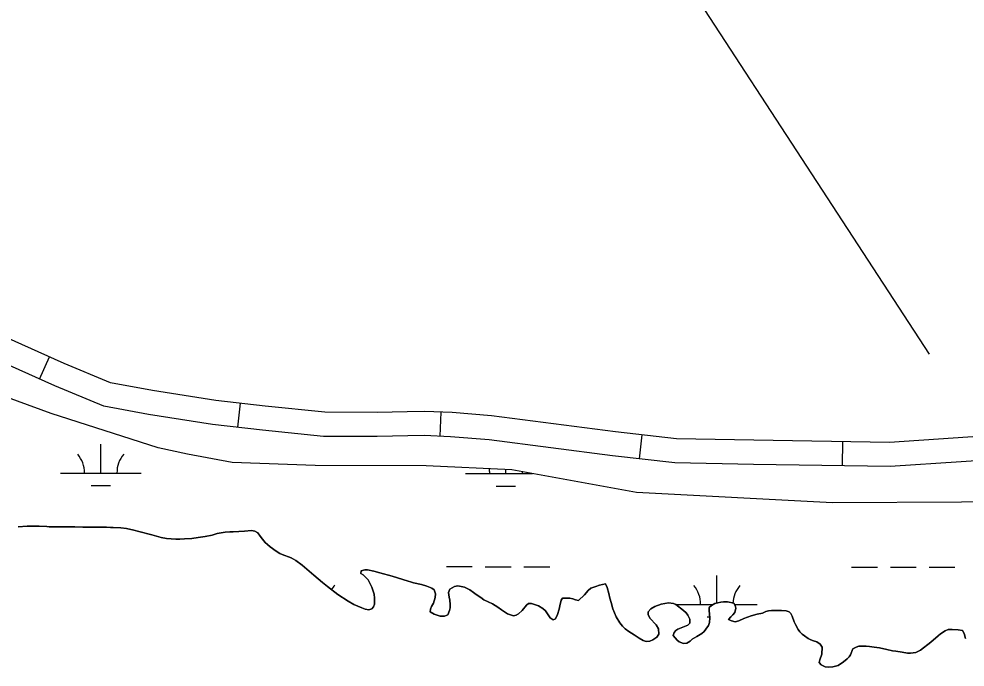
# Model space of a CAD drawing. Extents: x 3148686 to 3186545, y 916144 to 941516.
# Drawn here: x 3166537 to 3167709, y 925497 to 926300 of the extents above; entities that cross this region are included whole.
import ezdxf

# ---------------------------------------------------------------- set-up
doc = ezdxf.new("R2010")
doc.units = 0
for name, color, linetype in [('V-ROAD-CNTR', 7, 'Continuous'), ('V-SITE-VEGE', 7, 'Continuous'), ('V-TOPO-SHOR', 7, 'Continuous'), ('V-WETL-SWMP', 7, 'Continuous')]:
    doc.layers.add(name, color=color, linetype=linetype)

msp = doc.modelspace()

# ---------------------------------------------------------------- linework, layer by layer
at = {"layer": 'V-ROAD-CNTR'}
for p, q in [((3166562.7, 925854.1), (3166575, 925881.5)), ((3166808.4, 925794.3), (3166811.8, 925824.1)), ((3167058.9, 925783.2), (3167060, 925813.2)), ((3167306.1, 925755.1), (3167309.4, 925784.9)), ((3167557.2, 925746.6), (3167557.7, 925776.6))]:
    msp.add_line(p, q, dxfattribs=at)
for points in [[(3167791.6, 925787.6), (3167615.6, 925775.6), (3167447.5, 925778.4), (3167351.7, 925780.1), (3167276.2, 925788.6), (3167122.7, 925808.7), (3167073.7, 925812.7), (3167039.6, 925814), (3167018.2, 925813.6), (3166980.8, 925812.8), (3166916.1, 925813), (3166842.2, 925820.6), (3166780.9, 925827.6), (3166702.7, 925839.8), (3166650.7, 925849.3), (3166593.3, 925873.3), (3166447.5, 925938.5)], [(3167792.4, 925757.5), (3167616.4, 925745.6), (3167447, 925748.4), (3167349.7, 925750.1), (3167272.6, 925758.8), (3167119.6, 925778.9), (3167071.9, 925782.7), (3167039.2, 925784), (3167018.8, 925783.7), (3166981.1, 925782.8), (3166914.5, 925783), (3166838.9, 925790.7), (3166776.9, 925797.9), (3166697.7, 925810.3), (3166642.1, 925820.3), (3166581.4, 925845.8), (3166436.8, 925910.4)]]:
    msp.add_lwpolyline(points, dxfattribs=at)
at = {"layer": 'V-SITE-VEGE'}
for points in [[(3168792.2, 925669.5), (3168661.6, 925662.9), (3168526.2, 925667.4), (3168397.1, 925684.9), (3168374, 925681.9), (3168261.9, 925678.1), (3168241.8, 925680.1), (3168216.5, 925683.3), (3168104, 925700), (3167943.8, 925705.3), (3167835.3, 925702.7), (3167704.6, 925701.5), (3167544.8, 925700.8), (3167302.3, 925713.4), (3167147.6, 925741.7), (3167041.6, 925746.4), (3166904, 925747.2), (3166801.2, 925750.8), (3166746.1, 925761.1), (3166709.7, 925768.7), (3166577.1, 925811.5), (3166426.7, 925866.5)], [(3167026.1, 925601.7), (3167022.4, 925603), (3167019.3, 925603.8), (3166999.4, 925610), (3166984.1, 925614.1), (3166976.7, 925616.3), (3166968.8, 925617.6), (3166965.5, 925617.6), (3166960.9, 925616.6), (3166960.5, 925613.3), (3166963.5, 925611.6), (3166966, 925609.3), (3166969.7, 925605.3), (3166972, 925601.4), (3166974.4, 925596.3), (3166977, 925587.8), (3166977.8, 925582.8), (3166977.8, 925575.3), (3166976.5, 925572), (3166974.4, 925569.4), (3166970.7, 925568.4), (3166966.1, 925569.2), (3166962, 925570.5), (3166952, 925574.7), (3166945, 925578.8), (3166932, 925587.4), (3166919.2, 925597.2), (3166913.2, 925601.9), (3166902.3, 925611.1), (3166888.1, 925623.5), (3166880.1, 925629.5), (3166874.5, 925632.5), (3166863.3, 925636.7), (3166860.2, 925638), (3166855.9, 925640.7), (3166848.4, 925646.4), (3166844.9, 925649.3), (3166842.3, 925651.7), (3166838.8, 925655.8), (3166836.1, 925659.6), (3166833, 925663.4), (3166829.3, 925665.7), (3166825.1, 925666.3), (3166816.4, 925665.8), (3166802.7, 925664.7), (3166798.4, 925664.7), (3166792.7, 925664.3), (3166782.8, 925662.8), (3166776.5, 925660.9), (3166768, 925659.1), (3166759.1, 925657.8), (3166751.4, 925656.4), (3166742.4, 925656), (3166736.4, 925655.9), (3166731.6, 925655.7), (3166719.8, 925656.4), (3166713.2, 925657.7), (3166701.8, 925661), (3166685.7, 925665.4), (3166679.6, 925666.7), (3166670.3, 925669.1), (3166663.3, 925669.8), (3166653.7, 925670.3), (3166650.4, 925670.3), (3166645.4, 925670.6), (3166628, 925670.5), (3166621.1, 925670.8), (3166616.2, 925670.8), (3166606.4, 925671.1), (3166593.1, 925671), (3166586.7, 925671.1), (3166581.9, 925670.9), (3166578.8, 925671.1), (3166574.6, 925671), (3166571.5, 925671.4), (3166562.2, 925671.9), (3166558.5, 925671.9), (3166555.3, 925672), (3166547.5, 925672), (3166536.2, 925670.9)], [(3167350.7, 925542.5), (3167353.4, 925544.3), (3167365.9, 925549.2), (3167368.4, 925551.7), (3167368.1, 925556.7), (3167365.6, 925561.7), (3167363.6, 925564.4), (3167360.5, 925567.3), (3167351, 925574.7), (3167347.9, 925576.1), (3167341.9, 925577), (3167332.7, 925575.2), (3167325, 925572.2), (3167320, 925569.3), (3167316.6, 925565.6), (3167316.6, 925562.3), (3167318.7, 925557.9), (3167326.5, 925549.5), (3167329.6, 925544.7), (3167329.7, 925538.1), (3167327.4, 925534.2), (3167322.4, 925530.9), (3167318.8, 925529.3), (3167314.1, 925529.1), (3167310.5, 925530.2), (3167305.4, 925533.1), (3167299.2, 925537.3), (3167292.8, 925541.3), (3167288.2, 925544.5), (3167284.7, 925548.2), (3167281.5, 925552.2), (3167277, 925559.5), (3167272.9, 925569.3), (3167270.9, 925577.2), (3167269.3, 925582.8), (3167268.1, 925588.6), (3167265.9, 925595.9), (3167263.8, 925600.5), (3167256.3, 925598.7), (3167251.8, 925597.1), (3167245.5, 925595.1), (3167242.4, 925592.2), (3167237.8, 925587), (3167230.2, 925579.6), (3167226.5, 925580.5), (3167223.4, 925581.8), (3167219.5, 925582.8), (3167210.7, 925582.5), (3167208.8, 925580.2), (3167207.1, 925573.2), (3167206.3, 925569), (3167204.5, 925562.4), (3167202, 925557), (3167199.1, 925556), (3167195.4, 925558.5), (3167189.4, 925567.1), (3167186.1, 925569.8), (3167180.6, 925573), (3167177, 925574.5), (3167171.9, 925576), (3167168.5, 925576), (3167165.8, 925574), (3167160.6, 925567.4), (3167156.2, 925563.2), (3167153, 925561.6), (3167149.7, 925561), (3167142.3, 925563.2), (3167134.8, 925568.4), (3167130.5, 925571.6), (3167127.2, 925573.7), (3167123.7, 925575.6), (3167113.2, 925580.6), (3167109.2, 925583.4), (3167103.4, 925587.1), (3167100.2, 925589.7), (3167095.8, 925593.2), (3167089.2, 925596.2), (3167080.7, 925597.9), (3167076.8, 925597.3), (3167071.1, 925593.9), (3167069.2, 925589.5), (3167070, 925584.1), (3167071, 925580.4), (3167071.4, 925574.8), (3167071.3, 925570.8), (3167070.7, 925567.3), (3167068.4, 925562.1), (3167064.4, 925560.5), (3167059, 925560.5), (3167051.6, 925562.9), (3167046.4, 925565.8), (3167046.8, 925568.9), (3167048.1, 925572.5), (3167050.6, 925576.6), (3167052.6, 925583.6), (3167053.2, 925588.2), (3167051.4, 925593), (3167048.5, 925594.9), (3167042.5, 925597.6), (3167035.9, 925599.8), (3167026.1, 925601.7)], [(3167709.7, 925532.6), (3167707.9, 925539), (3167705.9, 925542.5), (3167700.7, 925543.4), (3167693.4, 925543.9), (3167688.4, 925544), (3167684.7, 925542.3), (3167678.8, 925538.4), (3167675.9, 925536), (3167666.9, 925528.1), (3167654.2, 925518.1), (3167648.1, 925515.4), (3167644.8, 925514.8), (3167641.5, 925514.5), (3167637.8, 925514.5), (3167631.1, 925515.8), (3167623.5, 925517.1), (3167619.3, 925517.6), (3167612.3, 925518.9), (3167603.3, 925521.2), (3167596.7, 925521.9), (3167590.7, 925522.8), (3167586.6, 925523.2), (3167581.2, 925523.3), (3167577.8, 925523.1), (3167574.5, 925522.1), (3167570.3, 925520), (3167567.2, 925512.6), (3167565.5, 925510.1), (3167563, 925507.4), (3167558.6, 925503.7), (3167551.9, 925499.4), (3167545.4, 925497.6), (3167540.2, 925497.3), (3167536.1, 925497.7), (3167531.1, 925500), (3167528.3, 925503), (3167529.1, 925506.5), (3167531.7, 925513.3), (3167532.2, 925522), (3167529.9, 925525.6), (3167525.6, 925528.5), (3167521.4, 925529.8), (3167518.3, 925531.1), (3167515, 925532.8), (3167510.1, 925535.9), (3167507.4, 925538), (3167504.7, 925540.9), (3167502.5, 925543.9), (3167499.2, 925550.1), (3167497.6, 925553.5), (3167494.9, 925560.5), (3167493.3, 925563.5), (3167491.2, 925565.8), (3167487.5, 925567), (3167481.9, 925567.5), (3167469.4, 925567.2), (3167465.9, 925566.8), (3167462.2, 925566), (3167458.2, 925564.2), (3167451.6, 925563), (3167444.1, 925561), (3167435.3, 925557.5), (3167428.9, 925554.5), (3167424.3, 925553.5), (3167419.9, 925554.6), (3167416.2, 925556.2), (3167419.1, 925559.7), (3167421.4, 925562), (3167424, 925565.1), (3167425.1, 925570.3), (3167424.5, 925573.6), (3167422.6, 925576.3), (3167414.9, 925578), (3167410, 925578.1), (3167406.6, 925577.7), (3167399.4, 925575.9), (3167395, 925573.4), (3167392, 925571), (3167392, 925567.5), (3167392.8, 925562.7), (3167393.2, 925558.5), (3167392.7, 925552.5), (3167391.4, 925548.8), (3167388.1, 925544.2), (3167385.8, 925541.4), (3167383.1, 925539.1), (3167377, 925535), (3167371.2, 925531.7), (3167368.5, 925529.5), (3167364.7, 925527), (3167360.3, 925526.4), (3167355.2, 925528.5), (3167352.5, 925530.6), (3167347.8, 925536.3), (3167348.8, 925540.2), (3167350.7, 925542.5)]]:
    msp.add_lwpolyline(points, dxfattribs=at)
at = {"layer": 'V-TOPO-SHOR'}
for points in [[(3167665.3, 925884.8), (3167228.7, 926554.3), (3167054.1, 926843), (3166980, 926987.4)], [(3166536.2, 925670.9), (3166547.5, 925672), (3166555.3, 925672), (3166558.5, 925671.9), (3166562.2, 925671.9), (3166571.5, 925671.4), (3166574.6, 925671), (3166578.8, 925671.1), (3166581.9, 925670.9), (3166586.7, 925671.1), (3166593.1, 925671), (3166606.4, 925671.1), (3166616.2, 925670.8), (3166621.1, 925670.8), (3166628, 925670.5), (3166645.4, 925670.6), (3166650.4, 925670.3), (3166653.7, 925670.3), (3166663.3, 925669.8), (3166670.3, 925669.1), (3166679.6, 925666.7), (3166685.7, 925665.4), (3166701.8, 925661), (3166713.2, 925657.7), (3166719.8, 925656.4), (3166731.6, 925655.7), (3166736.4, 925655.9), (3166742.4, 925656), (3166751.4, 925656.4), (3166759.1, 925657.8), (3166768, 925659.1), (3166776.5, 925660.9), (3166782.8, 925662.8), (3166792.7, 925664.3), (3166798.4, 925664.7), (3166802.7, 925664.7), (3166816.4, 925665.8), (3166825.1, 925666.3), (3166829.3, 925665.7), (3166833, 925663.4), (3166836.1, 925659.6), (3166838.8, 925655.8), (3166842.3, 925651.7), (3166844.9, 925649.3), (3166848.4, 925646.4), (3166855.9, 925640.7), (3166860.2, 925638), (3166863.3, 925636.7), (3166874.5, 925632.5), (3166880.1, 925629.5)], [(3166880.1, 925629.5), (3166888.1, 925623.5), (3166902.3, 925611.1), (3166913.2, 925601.9), (3166919.2, 925597.2), (3166932, 925587.4), (3166945, 925578.8), (3166952, 925574.7), (3166962, 925570.5), (3166966.1, 925569.2), (3166970.7, 925568.4), (3166974.4, 925569.4), (3166976.5, 925572), (3166977.8, 925575.3), (3166977.8, 925582.8), (3166977, 925587.8), (3166974.4, 925596.3), (3166972, 925601.4), (3166969.7, 925605.3), (3166966, 925609.3), (3166963.5, 925611.6), (3166960.5, 925613.3), (3166960.9, 925616.6), (3166965.5, 925617.6), (3166968.8, 925617.6), (3166976.7, 925616.3), (3166984.1, 925614.1), (3166999.4, 925610), (3167019.3, 925603.8), (3167022.4, 925603), (3167026.1, 925601.7), (3167035.9, 925599.8), (3167042.5, 925597.6), (3167048.5, 925594.9), (3167051.4, 925593), (3167053.2, 925588.2), (3167052.6, 925583.6), (3167050.6, 925576.6), (3167048.1, 925572.5), (3167046.8, 925568.9), (3167046.4, 925565.8), (3167051.6, 925562.9), (3167059, 925560.5), (3167064.4, 925560.5), (3167068.4, 925562.1), (3167070.7, 925567.3), (3167071.3, 925570.8), (3167071.4, 925574.8), (3167071, 925580.4), (3167070, 925584.1), (3167069.2, 925589.5), (3167071.1, 925593.9), (3167076.8, 925597.3), (3167080.7, 925597.9), (3167089.2, 925596.2), (3167095.8, 925593.2), (3167100.2, 925589.7), (3167103.4, 925587.1), (3167109.2, 925583.4), (3167113.2, 925580.6), (3167123.7, 925575.6), (3167127.2, 925573.7), (3167130.5, 925571.6), (3167134.8, 925568.4), (3167142.3, 925563.2), (3167149.7, 925561), (3167153, 925561.6), (3167156.2, 925563.2), (3167160.6, 925567.4), (3167165.8, 925574), (3167168.5, 925576), (3167171.9, 925576), (3167177, 925574.5), (3167180.6, 925573), (3167186.1, 925569.8), (3167189.4, 925567.1), (3167195.4, 925558.5), (3167199.1, 925556), (3167202, 925557), (3167204.5, 925562.4), (3167206.3, 925569), (3167207.1, 925573.2), (3167208.8, 925580.2), (3167210.7, 925582.5), (3167219.5, 925582.8), (3167223.4, 925581.8), (3167226.5, 925580.5), (3167230.2, 925579.6), (3167237.8, 925587), (3167242.4, 925592.2), (3167245.5, 925595.1), (3167251.9, 925597.1), (3167256.3, 925598.7), (3167263.8, 925600.5), (3167265.9, 925595.9), (3167268.1, 925588.6), (3167269.3, 925582.8), (3167270.9, 925577.2), (3167272.9, 925569.3), (3167277, 925559.5), (3167281.5, 925552.2)], [(3167281.5, 925552.2), (3167284.7, 925548.2), (3167288.2, 925544.5), (3167292.8, 925541.3), (3167299.2, 925537.3), (3167305.4, 925533.1), (3167310.5, 925530.2), (3167314.1, 925529.1), (3167318.8, 925529.3), (3167322.4, 925530.9), (3167327.4, 925534.2), (3167329.7, 925538.1), (3167329.6, 925544.7), (3167326.5, 925549.5), (3167318.7, 925557.9), (3167316.6, 925562.3), (3167316.6, 925565.6), (3167320, 925569.3), (3167325, 925572.2), (3167332.7, 925575.2), (3167341.9, 925577), (3167347.9, 925576.1), (3167351, 925574.7), (3167360.5, 925567.3), (3167363.6, 925564.4), (3167365.6, 925561.7), (3167368.1, 925556.7), (3167368.4, 925551.7), (3167365.9, 925549.2), (3167353.4, 925544.3), (3167350.7, 925542.5), (3167348.8, 925540.2), (3167347.8, 925536.3), (3167352.5, 925530.6), (3167355.2, 925528.5), (3167360.3, 925526.4), (3167364.7, 925527), (3167368.5, 925529.5), (3167371.2, 925531.7), (3167377, 925535), (3167383.1, 925539.1), (3167385.8, 925541.4), (3167388.1, 925544.2), (3167391.4, 925548.8), (3167392.7, 925552.5), (3167393.2, 925558.5), (3167392.8, 925562.7), (3167392, 925567.5), (3167392, 925571), (3167395, 925573.4), (3167399.4, 925575.9), (3167406.6, 925577.7), (3167410, 925578.1), (3167414.9, 925578), (3167422.6, 925576.3), (3167424.5, 925573.6), (3167425.1, 925570.3), (3167424, 925565.1), (3167421.4, 925562), (3167419.1, 925559.7), (3167416.2, 925556.2), (3167419.9, 925554.6), (3167424.3, 925553.5), (3167428.9, 925554.5), (3167435.3, 925557.5), (3167444.1, 925561), (3167451.6, 925563), (3167458.2, 925564.2), (3167462.2, 925566), (3167465.9, 925566.8), (3167469.4, 925567.2), (3167481.9, 925567.5), (3167487.5, 925567), (3167491.2, 925565.8), (3167493.3, 925563.5), (3167494.9, 925560.5), (3167497.6, 925553.5), (3167499.2, 925550.1), (3167502.5, 925543.9), (3167504.7, 925540.9), (3167507.4, 925538), (3167510.1, 925535.9), (3167515, 925532.8), (3167518.3, 925531.1), (3167521.4, 925529.8), (3167525.6, 925528.5), (3167529.9, 925525.6), (3167532.2, 925522), (3167531.7, 925513.3), (3167529.1, 925506.5), (3167528.3, 925503), (3167531.1, 925500), (3167536.1, 925497.7), (3167540.2, 925497.3), (3167545.4, 925497.6), (3167551.9, 925499.4), (3167558.6, 925503.7), (3167563, 925507.4), (3167565.5, 925510.1), (3167567.2, 925512.6), (3167570.3, 925520)], [(3167570.3, 925520), (3167574.5, 925522.1), (3167577.8, 925523.1), (3167581.2, 925523.3), (3167586.6, 925523.2), (3167590.7, 925522.8), (3167596.7, 925521.9), (3167603.3, 925521.2), (3167612.3, 925518.9), (3167619.3, 925517.6), (3167623.5, 925517.1), (3167631.1, 925515.8), (3167637.8, 925514.5), (3167641.5, 925514.5), (3167644.8, 925514.8), (3167648.1, 925515.4), (3167654.2, 925518.1), (3167666.9, 925528.1), (3167675.9, 925536), (3167678.8, 925538.4), (3167684.7, 925542.3), (3167688.4, 925544), (3167693.4, 925543.9), (3167700.7, 925543.4), (3167705.9, 925542.5), (3167707.9, 925539), (3167709.7, 925532.6)]]:
    msp.add_lwpolyline(points, dxfattribs=at)
at = {"layer": 'V-WETL-SWMP'}
for p, q in [((3166638.5, 925737.6), (3166638.5, 925773.6)), ((3167140.4, 925737), (3167140.4, 925742)), ((3166588.5, 925737.6), (3166688.5, 925737.5)), ((3167090.4, 925737.1), (3167173.2, 925737)), ((3166626.4, 925722.2), (3166650.4, 925722.1)), ((3167128.3, 925721.6), (3167152.3, 925721.6)), ((3167066.8, 925621.7), (3167098.8, 925621.7)), ((3167114.8, 925621.6), (3167146.8, 925621.6)), ((3167162.8, 925621.6), (3167194.8, 925621.6)), ((3167401.6, 925576.5), (3167401.7, 925610.9)), ((3167568.7, 925621.2), (3167600.7, 925621.1)), ((3167616.7, 925621.1), (3167648.7, 925621.1)), ((3167664.7, 925621.1), (3167696.7, 925621)), ((3167351.6, 925575), (3167397.7, 925574.9)), ((3167423.6, 925574.9), (3167451.6, 925574.9)), ((3167389.6, 925559.5), (3167393.1, 925559.5))]:
    msp.add_line(p, q, dxfattribs=at)
for points in [[(3168792.2, 925669.5), (3168661.6, 925662.9), (3168526.2, 925667.4), (3168397.1, 925684.9), (3168374, 925681.9), (3168261.9, 925678.1), (3168241.8, 925680.1), (3168216.5, 925683.3), (3168104, 925700), (3167943.8, 925705.3), (3167835.3, 925702.7), (3167704.6, 925701.5), (3167544.8, 925700.8), (3167302.3, 925713.4), (3167147.6, 925741.7), (3167041.6, 925746.4), (3166904, 925747.2), (3166801.2, 925750.8), (3166746.1, 925761.1), (3166709.7, 925768.7), (3166577.1, 925811.5), (3166426.7, 925866.5)], [(3166536.2, 925670.9), (3166547.5, 925672), (3166555.3, 925672), (3166558.5, 925671.9), (3166562.2, 925671.9), (3166571.5, 925671.4), (3166574.6, 925671), (3166578.8, 925671.1), (3166581.9, 925670.9), (3166586.7, 925671.1), (3166593.1, 925671), (3166606.4, 925671.1), (3166616.2, 925670.8), (3166621.1, 925670.8), (3166628, 925670.5), (3166645.4, 925670.6), (3166650.4, 925670.3), (3166653.7, 925670.3), (3166663.3, 925669.8), (3166670.3, 925669.1), (3166679.6, 925666.7)], [(3166679.6, 925666.7), (3166685.7, 925665.4), (3166701.8, 925661), (3166713.2, 925657.7), (3166719.8, 925656.4), (3166731.6, 925655.7), (3166736.4, 925655.9), (3166742.4, 925656), (3166751.4, 925656.4), (3166759.1, 925657.8), (3166768, 925659.1), (3166776.5, 925660.9), (3166782.8, 925662.8), (3166792.7, 925664.3), (3166798.4, 925664.7), (3166802.7, 925664.7), (3166816.4, 925665.8), (3166825.1, 925666.3), (3166829.3, 925665.7), (3166833, 925663.4), (3166836.1, 925659.6), (3166838.8, 925655.8), (3166842.3, 925651.7), (3166844.9, 925649.3), (3166848.4, 925646.4), (3166855.9, 925640.7), (3166860.2, 925638), (3166863.3, 925636.7), (3166874.5, 925632.5), (3166880.1, 925629.5), (3166888.1, 925623.5), (3166902.3, 925611.1), (3166913.2, 925601.9), (3166919.2, 925597.2), (3166932, 925587.4), (3166945, 925578.8), (3166952, 925574.7), (3166962, 925570.5), (3166966.1, 925569.2), (3166970.7, 925568.4), (3166974.4, 925569.4), (3166976.5, 925572), (3166977.8, 925575.3), (3166977.8, 925582.8), (3166977, 925587.8), (3166974.4, 925596.3), (3166972, 925601.4), (3166969.7, 925605.3), (3166966, 925609.3), (3166963.5, 925611.6), (3166960.5, 925613.3), (3166960.9, 925616.6), (3166965.5, 925617.6), (3166968.8, 925617.6), (3166976.7, 925616.3), (3166984.1, 925614.1), (3166999.4, 925610), (3167019.3, 925603.8), (3167022.4, 925603), (3167026.1, 925601.7), (3167035.9, 925599.8), (3167042.5, 925597.6), (3167048.5, 925594.9), (3167051.4, 925593), (3167053.2, 925588.2), (3167052.6, 925583.6), (3167050.6, 925576.6), (3167048.1, 925572.5), (3167046.8, 925568.9), (3167046.4, 925565.8), (3167051.6, 925562.9), (3167059, 925560.5), (3167064.4, 925560.5), (3167068.4, 925562.1), (3167070.7, 925567.3), (3167071.3, 925570.8), (3167071.4, 925574.8), (3167071, 925580.4), (3167070, 925584.1), (3167069.2, 925589.5), (3167071.1, 925593.9), (3167076.8, 925597.3), (3167080.7, 925597.9), (3167089.2, 925596.2), (3167095.8, 925593.2), (3167100.2, 925589.7), (3167103.4, 925587.1), (3167109.2, 925583.4), (3167113.2, 925580.6), (3167123.7, 925575.6), (3167127.2, 925573.7), (3167130.5, 925571.6), (3167134.8, 925568.4), (3167142.3, 925563.2), (3167149.7, 925561), (3167153, 925561.6), (3167156.2, 925563.2), (3167160.6, 925567.4), (3167165.8, 925574), (3167168.5, 925576), (3167171.9, 925576)], [(3167171.9, 925576), (3167177, 925574.5), (3167180.6, 925573), (3167186.1, 925569.8), (3167189.4, 925567.1), (3167195.4, 925558.5), (3167199.1, 925556), (3167202, 925557), (3167204.5, 925562.4), (3167206.3, 925569), (3167207.1, 925573.2), (3167208.8, 925580.2), (3167210.7, 925582.5), (3167219.5, 925582.8), (3167223.4, 925581.8), (3167226.5, 925580.5), (3167230.2, 925579.6), (3167237.8, 925587), (3167242.4, 925592.2), (3167245.5, 925595.1), (3167251.9, 925597.1), (3167256.3, 925598.7), (3167263.8, 925600.5), (3167265.9, 925595.9), (3167268.1, 925588.6), (3167269.3, 925582.8), (3167270.9, 925577.2), (3167272.9, 925569.3), (3167277, 925559.5), (3167281.5, 925552.2), (3167284.7, 925548.2), (3167288.2, 925544.5), (3167292.8, 925541.3), (3167299.2, 925537.3), (3167305.4, 925533.1), (3167310.5, 925530.2), (3167314.1, 925529.1), (3167318.8, 925529.3), (3167322.4, 925530.9), (3167327.4, 925534.2), (3167329.7, 925538.1), (3167329.6, 925544.7), (3167326.5, 925549.5), (3167318.7, 925557.9), (3167316.6, 925562.3), (3167316.6, 925565.6), (3167320, 925569.3), (3167325, 925572.2), (3167332.7, 925575.2), (3167341.9, 925577), (3167347.9, 925576.1), (3167351, 925574.7), (3167360.5, 925567.3), (3167363.6, 925564.4), (3167365.6, 925561.7), (3167368.1, 925556.7), (3167368.4, 925551.7), (3167365.9, 925549.2), (3167353.4, 925544.3), (3167350.7, 925542.5), (3167348.8, 925540.2), (3167347.8, 925536.3), (3167352.5, 925530.6), (3167355.2, 925528.5), (3167360.3, 925526.4), (3167364.7, 925527), (3167368.6, 925529.5), (3167371.2, 925531.7), (3167377, 925535), (3167383.1, 925539.1), (3167385.8, 925541.4), (3167388.1, 925544.2), (3167391.4, 925548.8), (3167392.7, 925552.5), (3167393.2, 925558.5), (3167392.8, 925562.7), (3167392, 925567.5), (3167392, 925571), (3167395, 925573.4), (3167399.4, 925575.9), (3167406.6, 925577.7), (3167410, 925578.1), (3167414.9, 925578), (3167422.6, 925576.3), (3167424.5, 925573.6), (3167425.1, 925570.3), (3167424, 925565.1), (3167421.4, 925562), (3167419.1, 925559.7), (3167416.2, 925556.2), (3167419.9, 925554.6), (3167424.3, 925553.5), (3167428.9, 925554.5), (3167435.3, 925557.5), (3167444.1, 925561), (3167451.6, 925563), (3167458.2, 925564.2), (3167462.2, 925566), (3167465.9, 925566.8), (3167469.4, 925567.2), (3167481.9, 925567.5)], [(3167481.9, 925567.5), (3167487.5, 925567), (3167491.2, 925565.8), (3167493.3, 925563.5), (3167494.9, 925560.5), (3167497.6, 925553.5), (3167499.2, 925550.1), (3167502.5, 925543.9), (3167504.7, 925540.9), (3167507.4, 925538), (3167510.1, 925535.9), (3167515, 925532.8), (3167518.3, 925531.1), (3167521.4, 925529.8), (3167525.6, 925528.5), (3167529.9, 925525.6), (3167532.2, 925522), (3167531.7, 925513.3), (3167529.1, 925506.5), (3167528.3, 925503), (3167531.1, 925500), (3167536.1, 925497.7), (3167540.2, 925497.3), (3167545.4, 925497.6), (3167551.9, 925499.4), (3167558.6, 925503.7), (3167563, 925507.4), (3167565.5, 925510.1), (3167567.2, 925512.6), (3167570.3, 925520), (3167574.5, 925522.1), (3167577.8, 925523.1), (3167581.2, 925523.3), (3167586.6, 925523.2), (3167590.7, 925522.8), (3167596.7, 925521.9), (3167603.3, 925521.2), (3167612.3, 925518.9), (3167619.3, 925517.6), (3167623.5, 925517.1), (3167631.1, 925515.8), (3167637.8, 925514.5), (3167641.5, 925514.5), (3167644.8, 925514.8), (3167648.1, 925515.4), (3167654.2, 925518.1), (3167666.9, 925528.1), (3167675.9, 925536), (3167678.8, 925538.4), (3167684.7, 925542.3), (3167688.4, 925544), (3167693.4, 925543.9), (3167700.7, 925543.4), (3167705.9, 925542.5), (3167707.9, 925539), (3167709.7, 925532.6)]]:
    msp.add_lwpolyline(points, dxfattribs=at)
for centre, start, end in [((3166583.2, 925738.1), 359.1678, 40.7115), ((3166693.7, 925738), 139.1678, 180.7115), ((3167085.1, 925737.6), 359.1678, 8.7126), ((3167195.6, 925737.5), 176.9256, 180.7115), ((3166955, 925575.9), 139.1678, 150.3926), ((3167346.4, 925575.4), 359.1678, 40.7115), ((3167456.9, 925575.3), 139.1678, 178.1122)]:
    msp.add_arc(centre, 35.2, start, end, dxfattribs=at)

doc.saveas('drawing.dxf')
